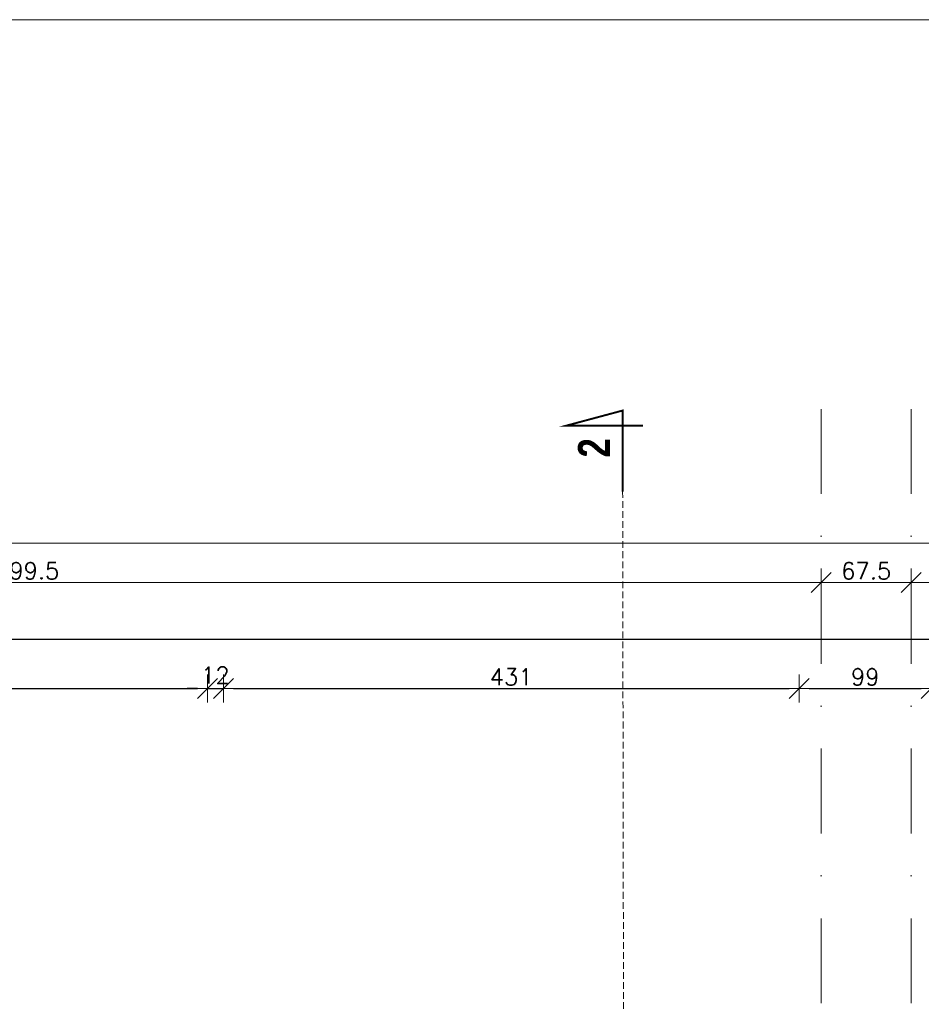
# Model space of a CAD drawing. Header units: millimetres. Extents: x 28291 to 177760, y -399809 to -170937.
# Tile 604 of 656: x 71961 to 72636, y -194020 to -193283. Entities that reach past the tile are written whole.
import ezdxf

# ---------------------------------------------------------------- set-up
doc = ezdxf.new("R2010")
doc.units = ezdxf.units.MM
doc.linetypes.add('CARKOVANA', pattern=[7.5, 5, -2.5])
doc.linetypes.add('DASHDOT', pattern=[25.4, 12.7, -6.35, 0, -6.35])
doc.layers.get('0').update_dxf_attribs({"lineweight": 0})
for name, color, linetype, lineweight in [('!! 0_ Opis', 8, 'Continuous', 13), ('!! 0_Osie', 1, 'DASHDOT', 13), ('!! wymiary osi', 250, 'Continuous', 9), ('0-osie-liniA', 14, 'DASHDOT', 5)]:
    doc.layers.add(name, color=color, linetype=linetype, lineweight=lineweight)
doc.layers.add('!! 0_ramki', color=66, linetype='Continuous', lineweight=9, plot=False)
doc.layers.add('!! 1_Wyburzenia', color=252, linetype='CARKOVANA', lineweight=13, true_color=0x696969)
doc.styles.add('STYLE7', font='ARIALNB.TTF')
doc.styles.add('TXT', font='simplex.shx')
doc.dimstyles.new('DIM50', dxfattribs={"dimscale": 5, "dimtxt": 2.5, "dimasz": 1.5, "dimexe": 0, "dimexo": 0, "dimgap": 0.5, "dimtad": 1, "dimdec": 4, "dimrnd": 0.5, "dimdsep": 46, "dimtxsty": 'TXT', "dimblk1": 'TICK1', "dimblk2": 'TICK1', "dimsah": 1, "dimcen": 0, "dimse1": 1, "dimse2": 1, "dimclrd": 1, "dimclre": 7, "dimclrt": 9, "dimadec": 0, "dimazin": 0, "dimtfac": 1, "dimtdec": 4, "dimtmove": 2, "dimatfit": 3, "dimldrblk": 'TICK1', "dimfxl": 1, "dimtolj": 1, "dimarcsym": 0})

# ---------------------------------------------------------------- blocks, each defined once
blk = doc.blocks.new('TICK1')
at = {"color": 2}
blk.add_line((-1, -1), (1, 1), dxfattribs=at)
at = {"color": 0}
for p, q in [((0, -1.4), (0, 1.4)), ((0, 0), (-1, 0))]:
    blk.add_line(p, q, dxfattribs=at)
blk = doc.blocks.new('*D3725')
at = {"layer": '!! wymiary osi', "color": 1, "lineweight": -2, "transparency": 16777216}
blk.add_line((48925.21, -193735.89), (54984.21, -193735.89), dxfattribs=at)
at = {"layer": 'DEFPOINTS', "color": 0, "transparency": 16777216}
for p in [(48917.71, -193635.47), (54991.71, -193635.47), (54991.71, -193735.89)]:
    blk.add_point(p, dxfattribs=at)
at = {"layer": '!! wymiary osi', "color": 1, "lineweight": -2, "transparency": 16777216, "xscale": 7.5, "yscale": 7.5, "zscale": 7.5, "rotation": 180}
blk.add_blockref('TICK1', (48917.71, -193735.89), dxfattribs=at)
at = {"layer": '!! wymiary osi', "color": 1, "lineweight": -2, "transparency": 16777216, "xscale": 7.5, "yscale": 7.5, "zscale": 7.5}
blk.add_blockref('TICK1', (54991.71, -193735.89), dxfattribs=at)
at = {"layer": '!! wymiary osi', "color": 9, "transparency": 16777216, "insert": (51954.71, -193727.14), "char_height": 12.5, "attachment_point": 5, "style": 'TXT'}
blk.add_mtext('\\A1;6074', dxfattribs=at)
blk = doc.blocks.new('*D3726')
at = {"layer": '!! wymiary osi', "color": 1, "lineweight": -2, "transparency": 16777216}
blk.add_line((48925.21, -193765.3), (50109.71, -193765.3), dxfattribs=at)
at = {"layer": 'DEFPOINTS', "color": 0, "transparency": 16777216}
for p in [(48917.71, -193721.87), (50117.21, -193721.87), (50117.21, -193765.3)]:
    blk.add_point(p, dxfattribs=at)
at = {"layer": '!! wymiary osi', "color": 1, "lineweight": -2, "transparency": 16777216, "xscale": 7.5, "yscale": 7.5, "zscale": 7.5, "rotation": 180}
blk.add_blockref('TICK1', (48917.71, -193765.3), dxfattribs=at)
at = {"layer": '!! wymiary osi', "color": 1, "lineweight": -2, "transparency": 16777216, "xscale": 7.5, "yscale": 7.5, "zscale": 7.5}
blk.add_blockref('TICK1', (50117.21, -193765.3), dxfattribs=at)
at = {"layer": '!! wymiary osi', "color": 9, "transparency": 16777216, "insert": (49517.46, -193756.55), "char_height": 12.5, "attachment_point": 5, "style": 'TXT'}
blk.add_mtext('\\A1;1199.5', dxfattribs=at)
blk = doc.blocks.new('*D3727')
at = {"layer": '!! wymiary osi', "color": 1, "lineweight": -2, "transparency": 16777216}
blk.add_line((50124.71, -193765.3), (50177.21, -193765.3), dxfattribs=at)
at = {"layer": 'DEFPOINTS', "color": 0, "transparency": 16777216}
for p in [(50117.21, -193721.87), (50184.71, -193765.3), (50184.71, -193765.3)]:
    blk.add_point(p, dxfattribs=at)
at = {"layer": '!! wymiary osi', "color": 1, "lineweight": -2, "transparency": 16777216, "xscale": 7.5, "yscale": 7.5, "zscale": 7.5, "rotation": 180}
blk.add_blockref('TICK1', (50117.21, -193765.3), dxfattribs=at)
at = {"layer": '!! wymiary osi', "color": 1, "lineweight": -2, "transparency": 16777216, "xscale": 7.5, "yscale": 7.5, "zscale": 7.5}
blk.add_blockref('TICK1', (50184.71, -193765.3), dxfattribs=at)
at = {"layer": '!! wymiary osi', "color": 9, "transparency": 16777216, "insert": (50150.96, -193756.55), "char_height": 12.5, "attachment_point": 5, "style": 'TXT'}
blk.add_mtext('\\A1;67.5', dxfattribs=at)
blk = doc.blocks.new('*D3728')
at = {"layer": '!! wymiary osi', "color": 1, "lineweight": -2, "transparency": 16777216}
blk.add_line((50192.21, -193765.3), (51984.71, -193765.3), dxfattribs=at)
at = {"layer": 'DEFPOINTS', "color": 0, "transparency": 16777216}
for p in [(50184.71, -193765.3), (51992.21, -193765.3), (51992.21, -193765.3)]:
    blk.add_point(p, dxfattribs=at)
at = {"layer": '!! wymiary osi', "color": 1, "lineweight": -2, "transparency": 16777216, "xscale": 7.5, "yscale": 7.5, "zscale": 7.5, "rotation": 180}
blk.add_blockref('TICK1', (50184.71, -193765.3), dxfattribs=at)
at = {"layer": '!! wymiary osi', "color": 1, "lineweight": -2, "transparency": 16777216, "xscale": 7.5, "yscale": 7.5, "zscale": 7.5}
blk.add_blockref('TICK1', (51992.21, -193765.3), dxfattribs=at)
at = {"layer": '!! wymiary osi', "color": 9, "transparency": 16777216, "insert": (51088.46, -193756.55), "char_height": 12.5, "attachment_point": 5, "style": 'TXT'}
blk.add_mtext('\\A1;1807.5', dxfattribs=at)
blk = doc.blocks.new('*D1821')
at = {"layer": '!! wymiary osi', "color": 1, "lineweight": -2, "transparency": 16777216}
blk.add_line((71321.92, -193746.2), (74085.92, -193746.2), dxfattribs=at)
at = {"layer": 'DEFPOINTS', "color": 0, "transparency": 16777216}
for p in [(74093.42, -193746.2), (71314.42, -194296.59), (74093.42, -194296.59)]:
    blk.add_point(p, dxfattribs=at)
at = {"layer": '!! wymiary osi', "color": 1, "lineweight": -2, "transparency": 16777216, "xscale": 7.5, "yscale": 7.5, "zscale": 7.5, "rotation": 180}
blk.add_blockref('TICK1', (71314.42, -193746.2), dxfattribs=at)
at = {"layer": '!! wymiary osi', "color": 1, "lineweight": -2, "transparency": 16777216, "xscale": 7.5, "yscale": 7.5, "zscale": 7.5}
blk.add_blockref('TICK1', (74093.42, -193746.2), dxfattribs=at)
at = {"layer": '!! wymiary osi', "color": 9, "transparency": 16777216, "insert": (72703.92, -193737.45), "char_height": 12.5, "attachment_point": 5, "style": 'TXT'}
blk.add_mtext('\\A1;2779', dxfattribs=at)
blk = doc.blocks.new('*D1915')
at = {"layer": '!! wymiary osi', "color": 1, "lineweight": -2, "transparency": 16777216}
blk.add_line((71376.92, -193783.29), (72093.92, -193783.29), dxfattribs=at)
at = {"layer": 'DEFPOINTS', "color": 0, "transparency": 16777216}
for p in [(72101.42, -193783.29), (71369.42, -194350.34), (72101.42, -194351.59)]:
    blk.add_point(p, dxfattribs=at)
at = {"layer": '!! wymiary osi', "color": 1, "lineweight": -2, "transparency": 16777216, "xscale": 7.5, "yscale": 7.5, "zscale": 7.5, "rotation": 180}
blk.add_blockref('TICK1', (71369.42, -193783.29), dxfattribs=at)
at = {"layer": '!! wymiary osi', "color": 1, "lineweight": -2, "transparency": 16777216, "xscale": 7.5, "yscale": 7.5, "zscale": 7.5}
blk.add_blockref('TICK1', (72101.42, -193783.29), dxfattribs=at)
at = {"layer": '!! wymiary osi', "color": 9, "transparency": 16777216, "insert": (71735.42, -193774.54), "char_height": 12.5, "attachment_point": 5, "style": 'TXT'}
blk.add_mtext('\\A1;732', dxfattribs=at)
blk = doc.blocks.new('*D1917')
at = {"layer": '!! wymiary osi', "color": 1, "lineweight": -2, "transparency": 16777216}
for p, q in [((72093.92, -193783.29), (72086.42, -193783.29)), ((72101.42, -193783.29), (72113.42, -193783.29)), ((72120.92, -193783.29), (72128.42, -193783.29))]:
    blk.add_line(p, q, dxfattribs=at)
at = {"layer": 'DEFPOINTS', "color": 0, "transparency": 16777216}
for p in [(72113.42, -193783.29), (72101.42, -194351.59), (72113.42, -194351.59)]:
    blk.add_point(p, dxfattribs=at)
at = {"layer": '!! wymiary osi', "color": 1, "lineweight": -2, "transparency": 16777216, "xscale": 7.5, "yscale": 7.5, "zscale": 7.5}
blk.add_blockref('TICK1', (72101.42, -193783.29), dxfattribs=at)
at = {"layer": '!! wymiary osi', "color": 1, "lineweight": -2, "transparency": 16777216, "xscale": 7.5, "yscale": 7.5, "zscale": 7.5, "rotation": 180}
blk.add_blockref('TICK1', (72113.42, -193783.29), dxfattribs=at)
at = {"layer": '!! wymiary osi', "color": 9, "transparency": 16777216, "insert": (72107.42, -193773.29), "char_height": 12.5, "attachment_point": 5, "style": 'TXT'}
blk.add_mtext('\\A1;12', dxfattribs=at)
blk = doc.blocks.new('*D1918')
at = {"layer": '!! wymiary osi', "color": 1, "lineweight": -2, "transparency": 16777216}
blk.add_line((72120.92, -193783.29), (72536.92, -193783.29), dxfattribs=at)
at = {"layer": 'DEFPOINTS', "color": 0, "transparency": 16777216}
for p in [(72544.42, -193783.29), (72113.42, -194351.59), (72544.42, -194351.59)]:
    blk.add_point(p, dxfattribs=at)
at = {"layer": '!! wymiary osi', "color": 1, "lineweight": -2, "transparency": 16777216, "xscale": 7.5, "yscale": 7.5, "zscale": 7.5, "rotation": 180}
blk.add_blockref('TICK1', (72113.42, -193783.29), dxfattribs=at)
at = {"layer": '!! wymiary osi', "color": 1, "lineweight": -2, "transparency": 16777216, "xscale": 7.5, "yscale": 7.5, "zscale": 7.5}
blk.add_blockref('TICK1', (72544.42, -193783.29), dxfattribs=at)
at = {"layer": '!! wymiary osi', "color": 9, "transparency": 16777216, "insert": (72328.92, -193774.54), "char_height": 12.5, "attachment_point": 5, "style": 'TXT'}
blk.add_mtext('\\A1;431', dxfattribs=at)
blk = doc.blocks.new('*D1919')
at = {"layer": '!! wymiary osi', "color": 1, "lineweight": -2, "transparency": 16777216}
blk.add_line((72551.92, -193783.29), (72635.92, -193783.29), dxfattribs=at)
at = {"layer": 'DEFPOINTS', "color": 0, "transparency": 16777216}
for p in [(72643.42, -193783.29), (72544.42, -194351.59), (72643.42, -194351.59)]:
    blk.add_point(p, dxfattribs=at)
at = {"layer": '!! wymiary osi', "color": 1, "lineweight": -2, "transparency": 16777216, "xscale": 7.5, "yscale": 7.5, "zscale": 7.5, "rotation": 180}
blk.add_blockref('TICK1', (72544.42, -193783.29), dxfattribs=at)
at = {"layer": '!! wymiary osi', "color": 1, "lineweight": -2, "transparency": 16777216, "xscale": 7.5, "yscale": 7.5, "zscale": 7.5}
blk.add_blockref('TICK1', (72643.42, -193783.29), dxfattribs=at)
at = {"layer": '!! wymiary osi', "color": 9, "transparency": 16777216, "insert": (72593.92, -193774.54), "char_height": 12.5, "attachment_point": 5, "style": 'TXT'}
blk.add_mtext('\\A1;99', dxfattribs=at)
blk = doc.blocks.new('oznaczenie przekroi')
at = {"layer": '!! 0_ Opis', "color": 2, "const_width": 1.44}
blk.add_lwpolyline([(86028.17, -193635.96), (86028.17, -193575.13), (85986.1, -193586.41), (86043.37, -193586.41)], dxfattribs=at)
blk.add_lwpolyline([(86028.17, -193635.96), (86028.17, -193575.13), (85986.1, -193586.41), (86043.37, -193586.41)], dxfattribs=at)
at = {"layer": '!! 1_Wyburzenia'}
blk.add_lwpolyline([(86031.8, -195890.51), (86028.17, -193635.96)], dxfattribs=at)
at = {"layer": '!! 0_ Opis', "color": 9, "style": 'STYLE7', "text_generation_flag": 6, "width": 0.95}
blk.add_text('2', height=24, rotation=270, dxfattribs=at).set_placement((86018.78, -193610.3))
blk = doc.blocks.new('BLOK OSI')
at = {"layer": '0-osie-liniA', "ltscale": 5}
for points in [[(50117.21142, -193635.47368), (50117.21142, -195993.9543)], [(50184.71142, -193635.47368), (50184.71142, -195993.9543)]]:
    blk.add_lwpolyline(points, dxfattribs=at)
at = {"layer": '!! wymiary osi'}
dim = blk.add_aligned_dim(p1=(48917.71142, -193635.47368), p2=(54991.71142, -193635.47368), distance=-100.4179, dimstyle='DIM50', dxfattribs=at)
dim.commit()
dim.dimension.update_dxf_attribs({"geometry": '*D3725', "text_midpoint": (51954.71142, -193727.14158)})
for base, p1, p2, picture, middle in [((50117.21142, -193765.29711), (48917.71142, -193721.87385), (50117.21142, -193721.87385), '*D3726', (49517.46142, -193756.54711)), ((50184.71142, -193765.29711), (50117.21142, -193721.87385), (50184.71142, -193765.29711), '*D3727', (50150.96142, -193756.54711)), ((51992.21142, -193765.29711), (50184.71142, -193765.29711), (51992.21142, -193765.29711), '*D3728', (51088.46142, -193756.54711))]:
    dim = blk.add_linear_dim(base=base, p1=p1, p2=p2, dimstyle='DIM50', dxfattribs=at)
    dim.commit()
    dim.dimension.update_dxf_attribs({"geometry": picture, "text_midpoint": middle})

msp = doc.modelspace()

# ---------------------------------------------------------------- linework, layer by layer
at = {"layer": '!! 0_ramki'}
msp.add_lwpolyline([(71005.14101, -193282.57641), (75205.14101, -193282.57641), (75205.14101, -196252.57641), (71005.14101, -196252.57641)], close=True, dxfattribs=at)

# ---------------------------------------------------------------- block references
at = {"layer": '!! 0_Osie'}
msp.add_blockref('BLOK OSI', (22443.71185, 61.46017), dxfattribs=at)
at = {"layer": '!! 1_Wyburzenia'}
msp.add_blockref('oznaczenie przekroi', (-13615.83086, 0), dxfattribs=at)

# ---------------------------------------------------------------- dimensions: what is measured, and where the dimension line sits
at = {"layer": '!! wymiary osi'}
for base, p1, p2, picture, middle in [((74093.42327, -193746.20419), (71314.42327, -194296.5883), (74093.42327, -194296.5883), '*D1821', (72703.92327, -193737.45419)), ((72113.42327, -193783.28717), (72101.42327, -194351.5883), (72113.42327, -194351.5883), '*D1917', (72107.42327, -193773.28717)), ((72101.42327, -193783.28717), (71369.42327, -194350.3383), (72101.42327, -194351.5883), '*D1915', (71735.42327, -193774.53717)), ((72544.42327, -193783.28717), (72113.42327, -194351.5883), (72544.42327, -194351.5883), '*D1918', (72328.92327, -193774.53717)), ((72643.42327, -193783.28717), (72544.42327, -194351.5883), (72643.42327, -194351.5883), '*D1919', (72593.92327, -193774.53717))]:
    dim = msp.add_linear_dim(base=base, p1=p1, p2=p2, dimstyle='DIM50', dxfattribs=at)
    dim.commit()
    dim.dimension.update_dxf_attribs({"geometry": picture, "text_midpoint": middle})

doc.saveas('drawing.dxf')
